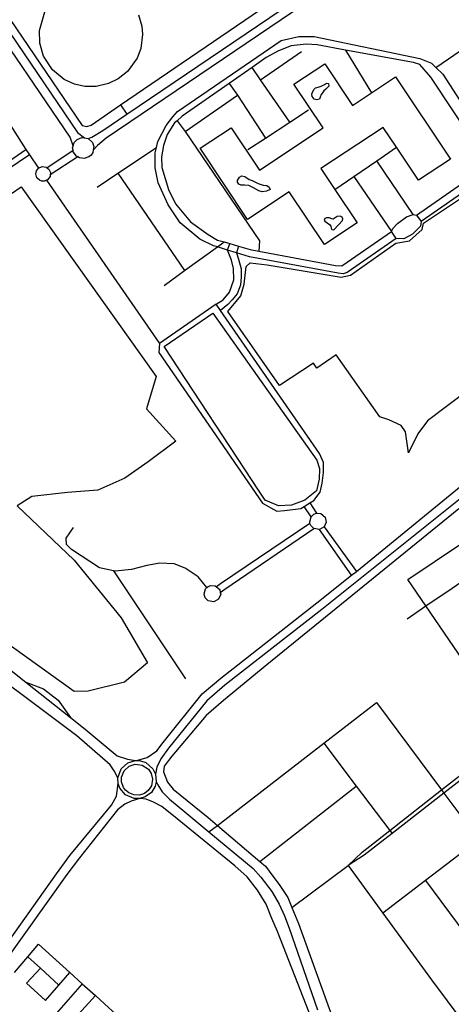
# Model space of a CAD drawing. Header units: millimetres. Extents: x 664923 to 767831, y 3118803 to 3207600.
# Tile 395 of 422: x 746594 to 747385, y 3150128 to 3151933. Entities that reach past the tile are written whole.
import ezdxf

# ---------------------------------------------------------------- set-up
doc = ezdxf.new("R2010")
doc.units = ezdxf.units.MM
for name, color, linetype in [('parks', 8, 'Continuous'), ('roads_2', 2, 'Continuous'), ('roads_3', 3, 'Continuous'), ('water', 7, 'Continuous')]:
    doc.layers.add(name, color=color, linetype=linetype)

msp = doc.modelspace()

# ---------------------------------------------------------------- linework, layer by layer
at = {"layer": 'parks'}
for points in [[(746811.69, 3151941.43), (746817.94, 3151920.82), (746819.45, 3151905.41), (746816.35, 3151879.99), (746809.69, 3151862.27), (746791.81, 3151837.42), (746774.78, 3151823.92), (746757.09, 3151815.34), (746734.11, 3151810.11), (746713.56, 3151810.28), (746694.59, 3151814.49), (746675.9, 3151823.03), (746675.9, 3151823.03), (746654.4, 3151840.57), (746637.87, 3151865.88), (746630.9, 3151889.58), (746630.22, 3151912.91), (746640.09, 3151946.71)], [(747493.19, 3151311.72), (747341.86, 3151197.51), (747323.77, 3151173.46), (747307, 3151138.27), (747301.53, 3151177.07), (747293.63, 3151188.88), (747270.7, 3151199.27), (747254.46, 3151204.38), (747174.1, 3151318.07), (747139.05, 3151293.94), (747132.85, 3151302.78), (747070.52, 3151262.01), (747070.52, 3151262.01), (746975.49, 3151397.71), (746999.22, 3151426.51), (747005.89, 3151447.61), (747009.32, 3151480.06), (747016.55, 3151487.02), (747047.82, 3151483.32), (747183.7, 3151460.32), (747200.58, 3151463.94), (747283.87, 3151522.84), (747308.68, 3151526.9), (747331.76, 3151547.79), (747334.53, 3151559.55), (747475.33, 3151653.67)], [(746525.19, 3151577.43), (746597.09, 3151625.99), (746844.24, 3151278.35), (746826.42, 3151219.25), (746880.19, 3151159.81), (746829.86, 3151122.22), (746786.79, 3151092.18), (746737.52, 3151070.35), (746681.83, 3151065.94), (746616.45, 3151058.56), (746589.38, 3151041.35), (746694.2, 3150941.81), (746780.09, 3150835.88), (746828.29, 3150753.65), (746786.27, 3150718.08), (746719.69, 3150701.43), (746694.13, 3150700.89), (746275.06, 3151001.93)]]:
    msp.add_lwpolyline(points, dxfattribs=at)
for points in [[(747152.56, 3151520.18), (747088.04, 3151616.8), (747012, 3151566.53), (746924.91, 3151696.94), (746981.66, 3151734.45), (747033.45, 3151656.88), (747150.19, 3151734.04), (747096.71, 3151814.13), (747153.41, 3151851.61), (747204.3, 3151775.39), (747239.08, 3151798.37), (747283.27, 3151827.58), (747383.83, 3151676.98), (747325, 3151638.08), (747284.58, 3151698.62), (747260.18, 3151735.14), (747146.09, 3151659.72), (747171.87, 3151621.12), (747212.71, 3151559.95), (747152.56, 3151520.18)], [(746858.98, 3151333.34), (746948.35, 3151394.55), (747138.88, 3151125.25), (747143.97, 3151109.93), (747143.19, 3151090.53), (747138.08, 3151068.66), (747116.57, 3151051.6), (747092.51, 3151042.79), (747068.68, 3151041.1), (747043.8, 3151052.05), (747033.12, 3151068.44), (746858.98, 3151333.34)], [(746784.26, 3150525.17), (746780.75, 3150535.23), (746780.83, 3150544.06), (746785.51, 3150555.59), (746794.87, 3150564.17), (746805.91, 3150567.76), (746818.89, 3150566.25), (746830.18, 3150558.81), (746835.41, 3150550.92), (746837.82, 3150540.47), (746835.57, 3150528.28), (746829.81, 3150519.59), (746822.79, 3150514.29), (746813.52, 3150511.19), (746803.05, 3150511.5), (746794.24, 3150515), (746788, 3150520.09), (746784.26, 3150525.17)]]:
    msp.add_lwpolyline(points, close=True, dxfattribs=at)
at = {"layer": 'roads_2'}
for points in [[(746719.89, 3151714.54), (746726.35, 3151717.46), (746746.45, 3151729.22), (746790.73, 3151759.22), (747357.92, 3152143.53), (747452.58, 3152207.66), (747478, 3152224.89), (747491.53, 3152234.06)], [(747499.95, 3152221.65), (747486.56, 3152212.34), (747460.48, 3152194.68), (746752.65, 3151715.17), (746736.85, 3151701.68), (746728.85, 3151693.38)], [(746432.42, 3152152.59), (746432.03, 3152130.27), (746436.32, 3152115.04), (746533.62, 3151970.95), (746564.8, 3151925.06), (746700.32, 3151725.62), (746712.67, 3151715.85)], [(746692.2, 3151701.6), (746686.48, 3151717.18), (746521.91, 3151959.06), (746419.11, 3152106.27), (746406.49, 3152115.4), (746390.15, 3152121.41)], [(746721.03, 3151681.06), (746712.15, 3151678.1), (746703.61, 3151679.32), (746700.75, 3151680.95), (746698.37, 3151682.29), (746692.4, 3151690.34), (746691.84, 3151693.35), (746691.06, 3151697.56), (746692.2, 3151701.6), (746693.86, 3151707.49), (746699.17, 3151713.22), (746707.97, 3151716.72), (746712.67, 3151715.85), (746719.89, 3151714.54), (746727.45, 3151707.22), (746729.95, 3151699.87), (746728.85, 3151693.38), (746728.08, 3151688.86), (746724.86, 3151684.23), (746721.03, 3151681.06)], [(746808.38, 3150574.39), (746828.06, 3150580.06), (746845.28, 3150592.55), (746856.94, 3150607.45), (746928.7, 3150696.62), (746963.07, 3150725.5), (747138.96, 3150863.56), (747202.64, 3150914.39), (747211.29, 3150921.3), (747436.97, 3151105.32), (747509.71, 3151161.54), (747590.06, 3151223.64), (747601.48, 3151232.76), (747912.27, 3151480.85), (747925.52, 3151495.07), (747931.28, 3151505.27), (747934.2, 3151517.8)], [(747955.69, 3151482.27), (747935.09, 3151477.41), (747920.96, 3151469.61), (747891.83, 3151446.31), (747603.35, 3151215.59), (747533.34, 3151159.59), (747475.14, 3151113.04), (747147.95, 3150851.38), (746970.24, 3150712.6), (746937.02, 3150683.98), (746867.05, 3150597.36), (746852.96, 3150577.83), (746845.7, 3150562.11), (746842.77, 3150549.78)], [(746685.86, 3150400.52), (746762.46, 3150492.69), (746771.67, 3150509.32), (746774.82, 3150532.25)], [(746814.26, 3150504.86), (746798.37, 3150500.17), (746786.89, 3150494.8), (746773.66, 3150484.05), (746703.51, 3150395.86)], [(746661.57, 3150366.86), (746685.86, 3150400.52)], [(746703.51, 3150395.86), (746680.34, 3150365.78)], [(746551, 3150211.66), (746661.57, 3150366.86)], [(746680.34, 3150365.78), (746563.66, 3150202.11)]]:
    msp.add_lwpolyline(points, dxfattribs=at)
at = {"layer": 'roads_3'}
for points in [[(746552.98, 3152232.9), (746459.6, 3152167.78), (746451.2, 3152150.99), (746447.73, 3152127.19), (746455.2, 3152112.32), (746576.78, 3151933.15), (746708.72, 3151738.74), (746717.12, 3151736.55), (746725, 3151739.49), (746779.11, 3151776.36), (747048.85, 3151960.16), (747345.64, 3152162.4), (747454.42, 3152236.52)], [(747356.8, 3151845.14), (747424.88, 3151891.5), (747583.66, 3151999.67), (747611.21, 3151958.41), (747780.85, 3151707.41), (747796.47, 3151683.63), (747902.42, 3151522.26)], [(747427.97, 3151630.32), (747329.95, 3151562.72), (747329.12, 3151554.09), (747314.44, 3151539.69), (747298.18, 3151530.92), (747284.34, 3151531.27), (747194.29, 3151469.16), (747186.79, 3151466.63), (747177.62, 3151467.63), (747015.18, 3151497.84), (746991.58, 3151505.11), (746975.14, 3151510.18), (746956.41, 3151515.96), (746949.15, 3151518.21), (746924.24, 3151530.34), (746888.23, 3151560.43), (746866.47, 3151593.2), (746847.73, 3151633.54), (746842.39, 3151660.72), (746842.21, 3151688.4), (746844.6, 3151697.99), (746847.34, 3151709.07), (746862.63, 3151738.66), (746874.62, 3151754.73), (746883.35, 3151764.37), (747073.44, 3151894.43), (747105.59, 3151902.02), (747133.91, 3151901.63), (747327.58, 3151861.55), (747348.83, 3151852.89), (747356.8, 3151845.14), (747369.53, 3151832.77), (747448.43, 3151710.63)], [(747429.56, 3151704.06), (747347.78, 3151827.01), (747327.89, 3151850.32), (747316.04, 3151854.18), (747191.46, 3151876.97), (747139.17, 3151886.53), (747119.43, 3151887.39), (747091.81, 3151884.59), (747068.47, 3151875.24), (747046.07, 3151863.14)], [(747046.07, 3151863.14), (747020.12, 3151845.05), (746977.82, 3151815.55), (746891.69, 3151755.49), (746883, 3151747), (746878.03, 3151743.34), (746864.56, 3151722.09), (746857.83, 3151701.78), (746854.29, 3151681.14), (746854.7, 3151661.37), (746866.68, 3151621.28), (746879.55, 3151595.06), (746907.28, 3151562.02), (746939.58, 3151538.56), (746956.49, 3151528.64), (746968.98, 3151525.05), (746979.24, 3151522.11), (746995.08, 3151517.57), (747016.88, 3151511.32), (747032.54, 3151508.36), (747172.96, 3151481.77), (747184.5, 3151481.22), (747194.69, 3151487.77), (747275.81, 3151544.21), (747278.24, 3151549.96), (747286.64, 3151558.67), (747302.92, 3151571.04), (747315.54, 3151575.74), (747321.3, 3151573.95), (747417.85, 3151641.16)], [(747035.74, 3151822.39), (747110.65, 3151874.47)], [(747191.46, 3151876.97), (747239.08, 3151798.37)], [(747089.13, 3151744.88), (747035.74, 3151822.39), (747020.12, 3151845.05)], [(746977.82, 3151815.55), (746993.63, 3151793.92), (747044.49, 3151715.63)], [(746897.34, 3151727.44), (746993.63, 3151793.92)], [(746555.83, 3151771.3), (746605.21, 3151694.67), (746611.91, 3151684.73), (746628.52, 3151660.13)], [(746779.11, 3151776.36), (746790.73, 3151759.22)], [(747012.14, 3151694.44), (747044.49, 3151715.63), (747089.13, 3151744.88), (747123.3, 3151767.25)], [(746883, 3151747), (746897.34, 3151727.44), (747033.54, 3151527.24), (747032.54, 3151508.36)], [(746735.99, 3151625.35), (746774.31, 3151650.98), (746844.6, 3151697.99)], [(747171.87, 3151621.12), (747206.42, 3151644.87), (747248.72, 3151673.97), (747284.58, 3151698.62)], [(746443.32, 3151582.62), (746605.21, 3151694.67)], [(746611.91, 3151684.73), (746462.38, 3151583.8), (746453.04, 3151577.54), (746443.32, 3151582.62)], [(746644.07, 3151661.11), (746691.84, 3151693.35)], [(746700.75, 3151680.95), (746650.13, 3151648.24)], [(746634.49, 3151636.65), (746630.19, 3151638.35), (746625.7, 3151642.81), (746623.72, 3151650.01), (746624.95, 3151655.45), (746628.52, 3151660.13), (746635.38, 3151663.18), (746642.38, 3151662.3), (746644.07, 3151661.11), (746647.39, 3151658.76), (746650.5, 3151652.61), (746650.13, 3151648.24), (746649.86, 3151644.94), (746645.21, 3151638.95), (746643.37, 3151638.17), (746639.63, 3151636.58), (746634.49, 3151636.65)], [(747315.54, 3151575.74), (747248.72, 3151673.97)], [(746774.31, 3151650.98), (746896.45, 3151472.6)], [(747206.42, 3151644.87), (747275.81, 3151544.21)], [(746643.37, 3151638.17), (746850.15, 3151338.7), (746849, 3151322.36), (747039.18, 3151046.03), (747065.32, 3151031.74), (747079.72, 3151032.54), (747104.51, 3151035.94), (747109.45, 3151036.63), (747115.71, 3151040.44), (747125.91, 3151046.64), (747133, 3151050.96), (747145.1, 3151066.54), (747148.73, 3151082.94), (747151.3, 3151102.76), (747150.92, 3151120.55), (747143.62, 3151137.21), (746962.42, 3151399.59), (746954.48, 3151411.1), (746850.15, 3151338.7)], [(747321.3, 3151573.95), (747329.95, 3151562.72)], [(747284.34, 3151531.27), (747275.81, 3151544.21)], [(746858.76, 3151445.34), (746896.45, 3151472.6), (746956.41, 3151515.96), (746968.98, 3151525.05)], [(746954.48, 3151411.1), (746967.3, 3151418.81), (746978.93, 3151432.89), (746986.41, 3151455.59), (746985.97, 3151476.55), (746982.07, 3151491.9), (746975.14, 3151510.18), (746979.24, 3151522.11)], [(746995.08, 3151517.57), (746991.58, 3151505.11), (746995.15, 3151493.76), (746999.9, 3151475.66), (747000.2, 3151461.43), (746998.94, 3151445.97), (746992.51, 3151430.02), (746983.6, 3151419.15), (746975.6, 3151410.28), (746962.42, 3151399.59)], [(745929.68, 3151317.61), (746243.04, 3150991.09), (746273.42, 3150963.39), (746330.47, 3150924.2), (746422.96, 3150863.24), (746605.17, 3150718.38), (746687.06, 3150653.27), (746714.06, 3150631.81), (746772.83, 3150582.85), (746791.97, 3150577.13), (746806.46, 3150574.29)], [(746774.22, 3150542.58), (746767.02, 3150555.74), (746759.76, 3150566.62), (746699.15, 3150619.88), (746474.23, 3150787.52), (746398.16, 3150844.22), (746383.8, 3150854.46), (746303.42, 3150911.86), (746255.05, 3150952.33), (746226.79, 3150978.72), (746018.18, 3151199.35), (745949.75, 3151271.74), (745931.56, 3151277.16), (745910.73, 3151280.91)], [(747304.61, 3150834.39), (747338.86, 3150857.9), (747386.75, 3150890.75), (747436.08, 3150924.6), (747462.83, 3150942.97), (747603.56, 3151039.54), (747633.79, 3151060.28), (747684.76, 3151095.27)], [(747399.22, 3151035.81), (747222.92, 3150893.18), (747047.44, 3150749.76), (746967.44, 3150684.26), (746935.73, 3150656.93), (746873.1, 3150582.34), (746858.98, 3150564.14), (746857.84, 3150553.73), (746865.2, 3150534.83), (746875.52, 3150522.16), (746939.49, 3150469.81), (746956.45, 3150455.46), (747034.48, 3150389.44), (747044.46, 3150381), (747058.38, 3150362.62), (747069.54, 3150347.27), (747085.9, 3150323.37), (747093.15, 3150305.07), (747104.9, 3150275.47), (747166.9, 3150104.73)], [(747128.23, 3151021.5), (747115.71, 3151040.44)], [(747125.91, 3151046.64), (747138.2, 3151027.99)], [(747128.23, 3151021.5), (747133.42, 3151026.28), (747138.2, 3151027.99), (747145.86, 3151027.42), (747154.31, 3151020.34), (747156.11, 3151011.66), (747152.33, 3151002.99), (747143.69, 3150998.13), (747133.21, 3150999.95), (747127.81, 3151005.29), (747126.16, 3151009.21), (747125.67, 3151012.35), (747128.23, 3151021.5)], [(746937.29, 3150891.4), (746921.11, 3150911.15), (746897.66, 3150927.12), (746877.25, 3150935.13), (746850.97, 3150936.08), (746827.11, 3150932.17), (746799.24, 3150924.65), (746768.93, 3150921.7), (746766.27, 3150922.25), (746740.22, 3150927.63), (746689.18, 3150961.26), (746679.96, 3150970.59), (746679.17, 3150982.13), (746692.45, 3151001.46)], [(747126.16, 3151009.21), (746962.44, 3150898.61), (746954.83, 3150892.85)], [(746961.87, 3150882.63), (746969.99, 3150888.75), (747133.21, 3150999.95)], [(747202.64, 3150914.39), (747143.69, 3150998.13)], [(747152.33, 3151002.99), (747211.29, 3150921.3)], [(747305.76, 3150906.41), (747403.98, 3150972.36)], [(746766.27, 3150922.25), (746898.35, 3150724.35)], [(747406.99, 3150758.07), (747338.86, 3150857.9), (747305.76, 3150906.41)], [(746934.7, 3150889.01), (746937.29, 3150891.4), (746939.9, 3150893.8), (746944.68, 3150895.52), (746952.34, 3150894.95), (746954.83, 3150892.85), (746960.78, 3150887.86), (746961.87, 3150882.63), (746962.58, 3150879.17), (746958.81, 3150870.52), (746950.15, 3150865.65), (746939.69, 3150867.47), (746934.28, 3150872.81), (746932.62, 3150876.72), (746932.15, 3150879.86), (746934.7, 3150889.01)], [(746605.17, 3150718.38), (746637.94, 3150705.84), (746664.49, 3150685.04), (746687.06, 3150653.27)], [(746941.12, 3150443.62), (746956.45, 3150455.46), (747151.73, 3150606.3), (747248.41, 3150680.99)], [(747248.41, 3150680.99), (747367.45, 3150520.65), (747371.79, 3150514.82), (747435.53, 3150428.96), (747525.84, 3150307.31), (747596.53, 3150212.09), (747667.37, 3150116.68), (747672.87, 3150109.26)], [(747196.23, 3150382.13), (747221.97, 3150406.37), (747272.72, 3150446.24), (747367.45, 3150520.65), (747487.83, 3150614.2), (747501.69, 3150617)], [(747501.69, 3150617), (747490.88, 3150607.15), (747371.79, 3150514.82), (747276.77, 3150440.87), (747225.37, 3150400.86), (747196.23, 3150382.13)], [(747151.73, 3150606.3), (747211.08, 3150527.78), (747272.72, 3150446.24), (747276.77, 3150440.87)], [(746803.76, 3150504.92), (746788.27, 3150511.38), (746777.8, 3150523.76), (746774.82, 3150532.25), (746774.22, 3150542.58), (746780.11, 3150559.04), (746792.48, 3150570.19), (746806.46, 3150574.29), (746808.38, 3150574.39), (746815.47, 3150573.84), (746825.06, 3150570.65), (746838.15, 3150559.27), (746842.77, 3150549.78), (746844.19, 3150536.19), (746843.66, 3150532.6), (746842.16, 3150527.34), (746835.43, 3150516.2), (746823.88, 3150507.69), (746814.26, 3150504.86), (746803.76, 3150504.92)], [(746844.19, 3150536.19), (746847.52, 3150530.1), (746855.16, 3150517.22), (746868.55, 3150503.53), (746896.65, 3150480.54), (746941.12, 3150443.62), (747021.93, 3150376.51), (747036.07, 3150361), (747056.19, 3150334.41), (747070.03, 3150310.9), (747079.44, 3150290.03), (747088.2, 3150267.33), (747140.29, 3150117.36)], [(747034.48, 3150389.44), (747211.08, 3150527.78)], [(747124.57, 3150112.73), (747066.43, 3150261.37), (747056.24, 3150284.77), (747045.62, 3150311.01), (747030.33, 3150337.16), (747011.14, 3150361.08), (746988.41, 3150381.7), (746883.05, 3150467.84), (746854.53, 3150490.49), (746839.26, 3150498.4), (746826.22, 3150503.5), (746814.26, 3150504.86)], [(747435.53, 3150428.96), (747337.78, 3150354.41), (747259.75, 3150294.9)], [(747093.15, 3150305.07), (747196.23, 3150382.13)], [(747196.23, 3150382.13), (747259.75, 3150294.9), (747348.87, 3150172.55), (747490.62, 3149982.43)], [(747337.78, 3150354.41), (747568.05, 3150043.92), (747573.53, 3150036.54)], [(746584.31, 3150186.02), (746609.24, 3150214.96), (746628.74, 3150237.59)], [(746628.74, 3150237.59), (746685.97, 3150185.97), (746708.71, 3150165.44), (746732.95, 3150143.57), (746757.58, 3150121.36), (746779.57, 3150101.51), (746840.55, 3150046.5), (746863.23, 3150025.88), (746884.81, 3150006.27), (746909.53, 3149983.79), (746931.51, 3149963.82), (746960.45, 3149937.51)], [(746665.85, 3150162.71), (746632.23, 3150193.74), (746609.24, 3150214.96)], [(746632.23, 3150193.74), (746606.83, 3150166.6)], [(746641.49, 3150134.51), (746665.85, 3150162.71), (746685.97, 3150185.97)], [(746708.71, 3150165.44), (746627.58, 3150072.49), (746593.52, 3150035.21), (746557.12, 3149995.38), (746501, 3149933.98)], [(746606.83, 3150166.6), (746641.49, 3150134.51)], [(746732.95, 3150143.57), (746663.87, 3150067.92)]]:
    msp.add_lwpolyline(points, dxfattribs=at)
at = {"layer": 'water'}
for points in [[(747133.85, 3151787.16), (747130.47, 3151791.57), (747129.9, 3151796.05), (747130.65, 3151799.6), (747134.16, 3151805.05), (747136.43, 3151807.48), (747141.32, 3151809.15), (747146.63, 3151810.48), (747152.57, 3151813.81), (747156.42, 3151816.4), (747160.27, 3151815.46), (747161.05, 3151810.99), (747155.21, 3151805.49), (747151.66, 3151802.08), (747149.06, 3151798.63), (747146.8, 3151795.53), (747145.13, 3151790.59), (747143.56, 3151787.09), (747138.74, 3151785.83), (747133.85, 3151787.16)], [(747006, 3151629), (747000.32, 3151629.36), (746996.11, 3151631.17), (746993.17, 3151634.58), (746993.11, 3151637.5), (746997.08, 3151643.99), (747001.41, 3151646.32), (747007.04, 3151644.81), (747014.61, 3151639.73), (747019.97, 3151638), (747031.03, 3151632.38), (747040.53, 3151629.25), (747047.04, 3151628.57), (747051.41, 3151625.67), (747053.15, 3151621.56), (747046.44, 3151618.42), (747038.67, 3151617.04), (747032.61, 3151618.95), (747023, 3151624.33), (747014.15, 3151628.76), (747006, 3151629)], [(747170.81, 3151547.75), (747186.12, 3151564.38), (747186.73, 3151567.23), (747185.12, 3151570.51), (747181.54, 3151572.56), (747175.95, 3151571.86), (747168.95, 3151567.09), (747166.47, 3151567.67), (747161.2, 3151569.62), (747156.76, 3151569.44), (747153.45, 3151567.93), (747152.5, 3151565.01), (747153.69, 3151563.27), (747161.85, 3151556.94), (747164.19, 3151553.82), (747164.76, 3151550.27), (747166.15, 3151548.14), (747168.78, 3151547.27), (747170.81, 3151547.75)]]:
    msp.add_lwpolyline(points, close=True, dxfattribs=at)

doc.saveas('drawing.dxf')
